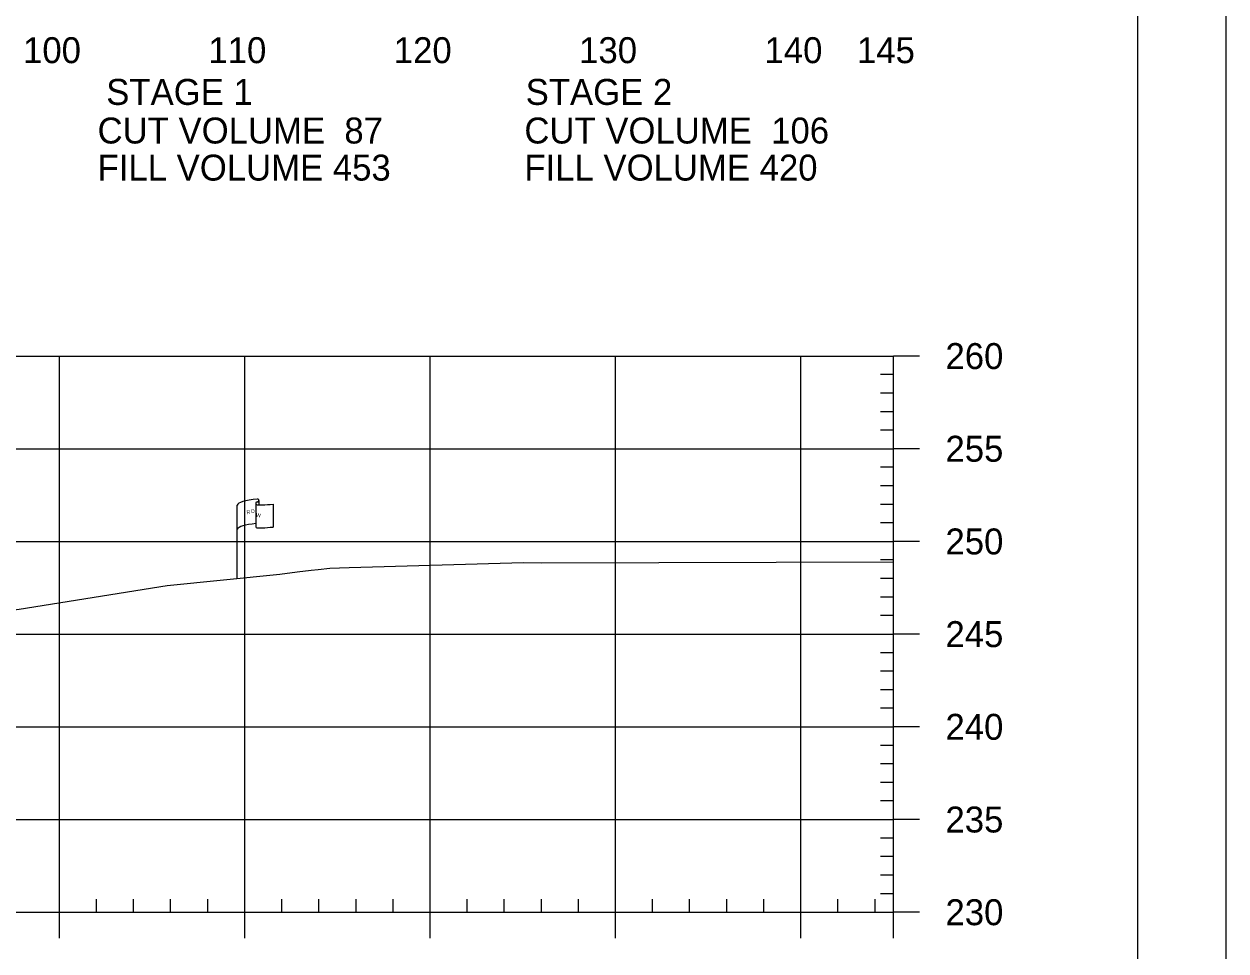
# Model space of a CAD drawing. Extents: x 1365647 to 1367999, y 387113 to 400173.
# Drawn here: x 1365992.2 to 1366057, y 390254 to 390304 of the extents above; entities that cross this region are included whole.
import ezdxf

# ---------------------------------------------------------------- set-up
doc = ezdxf.new("R2010")
doc.units = 0
for name, color, linetype in [('E_Existing ROW', 7, 'Continuous'), ('R_Axis', 7, 'Continuous'), ('R_Axis Annot', 7, 'Continuous'), ('R_Border', 7, 'Continuous'), ('R_Exist Surface', 7, 'Continuous'), ('R_Grid', 7, 'Continuous'), ('R_No Plot', 7, 'Continuous')]:
    doc.layers.add(name, color=color, linetype=linetype)

msp = doc.modelspace()

# ---------------------------------------------------------------- linework, layer by layer
at = {"layer": 'E_Existing ROW'}
for p, q in [((1366004.687, 390278.164), (1366004.687, 390278.151)), ((1366004.687, 390278.151), (1366004.687, 390276.924)), ((1366004.854, 390278.32), (1366004.854, 390278.08)), ((1366003.691, 390274.119), (1366003.691, 390278.07)), ((1366005.622, 390278.127), (1366005.622, 390276.887))]:
    msp.add_line(p, q, dxfattribs=at)
for centre, radius, start, end in [((1366004.765, 390278.165), 0.078, 88.6458, 274.28284), ((1366004.776, 390278.32), 0.0783, 263.07118, 93.95638), ((1366004.765, 390276.924), 0.0783, 180, 273.95638)]:
    msp.add_arc(centre, radius, start, end, dxfattribs=at)
for centre, major_axis, ratio, start_param, end_param in [((1366005.274, 390278.113), (-1.582, -0.043), 0.19887, 5.030368, 6.283185), ((1366005.981, 390278.229), (-1.227, -0.134), 0.052933, 0.159456, 1.268315), ((1366005.268, 390276.795), (-1.582, -0.043), 0.19887, 5.083035, 6.194897), ((1366005.981, 390276.989), (-1.227, -0.134), 0.052933, 0.159456, 1.268315)]:
    msp.add_ellipse(centre, major_axis=major_axis, ratio=ratio, start_param=start_param, end_param=end_param, dxfattribs=at)
at = {"layer": 'R_Axis'}
for p, q in [((1366039.095, 390256.111), (1366039.095, 390286.111)), ((1366040.495, 390286.111), (1366039.095, 390286.111)), ((1366039.095, 390285.111), (1366038.395, 390285.111)), ((1366039.095, 390284.111), (1366038.395, 390284.111)), ((1366039.095, 390283.111), (1366038.395, 390283.111)), ((1366039.095, 390282.111), (1366038.395, 390282.111)), ((1366040.495, 390281.111), (1366039.095, 390281.111)), ((1366039.095, 390280.111), (1366038.395, 390280.111)), ((1366039.095, 390279.111), (1366038.395, 390279.111)), ((1366039.095, 390278.111), (1366038.395, 390278.111)), ((1366039.095, 390277.111), (1366038.395, 390277.111)), ((1366040.495, 390276.111), (1366039.095, 390276.111)), ((1366039.095, 390275.111), (1366038.395, 390275.111)), ((1366039.095, 390274.111), (1366038.395, 390274.111)), ((1366039.095, 390273.111), (1366038.395, 390273.111)), ((1366039.095, 390272.111), (1366038.395, 390272.111)), ((1366040.495, 390271.111), (1366039.095, 390271.111)), ((1366039.095, 390270.111), (1366038.395, 390270.111)), ((1366039.095, 390269.111), (1366038.395, 390269.111)), ((1366039.095, 390268.111), (1366038.395, 390268.111)), ((1366039.095, 390267.111), (1366038.395, 390267.111)), ((1366040.495, 390266.111), (1366039.095, 390266.111)), ((1366039.095, 390265.111), (1366038.395, 390265.111)), ((1366039.095, 390264.111), (1366038.395, 390264.111)), ((1366039.095, 390263.111), (1366038.395, 390263.111)), ((1366039.095, 390262.111), (1366038.395, 390262.111)), ((1366040.495, 390261.111), (1366039.095, 390261.111)), ((1366039.095, 390260.111), (1366038.395, 390260.111)), ((1366039.095, 390259.111), (1366038.395, 390259.111)), ((1366039.095, 390258.111), (1366038.395, 390258.111)), ((1365996.095, 390256.111), (1365996.095, 390256.811)), ((1365998.095, 390256.111), (1365998.095, 390256.811)), ((1366000.095, 390256.111), (1366000.095, 390256.811)), ((1366002.095, 390256.111), (1366002.095, 390256.811)), ((1366006.095, 390256.111), (1366006.095, 390256.811)), ((1366008.095, 390256.111), (1366008.095, 390256.811)), ((1366010.095, 390256.111), (1366010.095, 390256.811)), ((1366012.095, 390256.111), (1366012.095, 390256.811)), ((1366016.095, 390256.111), (1366016.095, 390256.811)), ((1366018.095, 390256.111), (1366018.095, 390256.811)), ((1366020.095, 390256.111), (1366020.095, 390256.811)), ((1366022.095, 390256.111), (1366022.095, 390256.811)), ((1366026.095, 390256.111), (1366026.095, 390256.811)), ((1366028.095, 390256.111), (1366028.095, 390256.811)), ((1366030.095, 390256.111), (1366030.095, 390256.811)), ((1366032.095, 390256.111), (1366032.095, 390256.811)), ((1366036.095, 390256.111), (1366036.095, 390256.811)), ((1366038.095, 390256.111), (1366038.095, 390256.811)), ((1366039.095, 390257.111), (1366038.395, 390257.111)), ((1365749.095, 390256.111), (1366039.095, 390256.111)), ((1365994.095, 390254.711), (1365994.095, 390256.111)), ((1366004.095, 390254.711), (1366004.095, 390256.111)), ((1366014.095, 390254.711), (1366014.095, 390256.111)), ((1366024.095, 390254.711), (1366024.095, 390256.111)), ((1366034.095, 390254.711), (1366034.095, 390256.111)), ((1366039.095, 390254.711), (1366039.095, 390256.111)), ((1366040.495, 390256.111), (1366039.095, 390256.111))]:
    msp.add_line(p, q, dxfattribs=at)
at = {"layer": 'R_Border'}
msp.add_line((1366052.275, 390150.111), (1366052.275, 390355.571), dxfattribs=at)
at = {"layer": 'R_Exist Surface'}
msp.add_lwpolyline([(1365945.209, 390269.927), (1365964.471, 390268.473), (1365967.758, 390268.352), (1365971.156, 390268.305), (1365973.231, 390268.667), (1365978.96, 390269.623), (1365983.163, 390270.804), (1365984.354, 390270.923), (1365990.261, 390272.156), (1365990.869, 390272.326), (1365991.929, 390272.462), (1365999.915, 390273.739), (1366005.98, 390274.35), (1366006.925, 390274.48), (1366007.675, 390274.568), (1366008.058, 390274.598), (1366008.679, 390274.663), (1366009.732, 390274.713), (1366019.132, 390274.977), (1366020.108, 390274.964), (1366039.095, 390275.018)], dxfattribs=at)
at = {"layer": 'R_Grid'}
for p, q in [((1365749.095, 390286.111), (1366039.095, 390286.111)), ((1365994.095, 390256.111), (1365994.095, 390286.111)), ((1366004.095, 390256.111), (1366004.095, 390286.111)), ((1366014.095, 390256.111), (1366014.095, 390286.111)), ((1366024.095, 390256.111), (1366024.095, 390286.111)), ((1366034.095, 390256.111), (1366034.095, 390286.111)), ((1366039.095, 390256.111), (1366039.095, 390286.111)), ((1365749.095, 390281.111), (1366039.095, 390281.111)), ((1365749.095, 390276.111), (1366039.095, 390276.111)), ((1365749.095, 390271.111), (1366039.095, 390271.111)), ((1365749.095, 390266.111), (1366039.095, 390266.111)), ((1365749.095, 390261.111), (1366039.095, 390261.111)), ((1365749.095, 390256.111), (1366039.095, 390256.111))]:
    msp.add_line(p, q, dxfattribs=at)
at = {"layer": 'R_No Plot'}
msp.add_lwpolyline([(1365723.687, 390359.465), (1366057.027, 390359.465), (1366057.027, 390146.128), (1365723.687, 390146.128)], close=True, dxfattribs=at)

# ---------------------------------------------------------------- texts
at = {"layer": 'E_Existing ROW'}
for s, height, rotation, p in [('R ', 0.2, 9.98841, (1366004.211, 390277.571)), (' O', 0.2, 9.98841, (1366004.357, 390277.616)), ('W', 0.2, 351.17882, (1366004.687, 390277.447)), ('DWB 11-9-07', 0.001, 90, (1366004.854, 390278.08)), ('DWB 11-9-07', 0.001, 5.07169, (1366005.612, 390276.886)), ('DWB 11-9-07', 0.001, 90, (1366003.691, 390274.119))]:
    msp.add_text(s, height=height, rotation=rotation, dxfattribs=at).set_placement(p)
at = {"layer": 'R_Axis Annot'}
for s, p in [('100', (1365992.133, 390301.911)), ('110', (1366002.133, 390301.911)), ('120', (1366012.133, 390301.911)), ('130', (1366022.133, 390301.911)), ('140', (1366032.133, 390301.911)), ('145', (1366037.121, 390301.911)), ('STAGE 1', (1365996.62, 390299.66)), ('STAGE 2', (1366019.248, 390299.66)), ('CUT VOLUME  87', (1365996.152, 390297.577)), ('CUT VOLUME  106', (1366019.178, 390297.577)), ('FILL VOLUME 453', (1365996.152, 390295.577)), ('FILL VOLUME 420', (1366019.178, 390295.577)), ('260', (1366041.895, 390285.411)), ('255', (1366041.895, 390280.411)), ('250', (1366041.895, 390275.411)), ('245', (1366041.895, 390270.411)), ('240', (1366041.895, 390265.411)), ('235', (1366041.895, 390260.411)), ('230', (1366041.895, 390255.411))]:
    msp.add_text(s, height=1.4, dxfattribs=at).set_placement(p)

doc.saveas('drawing.dxf')
